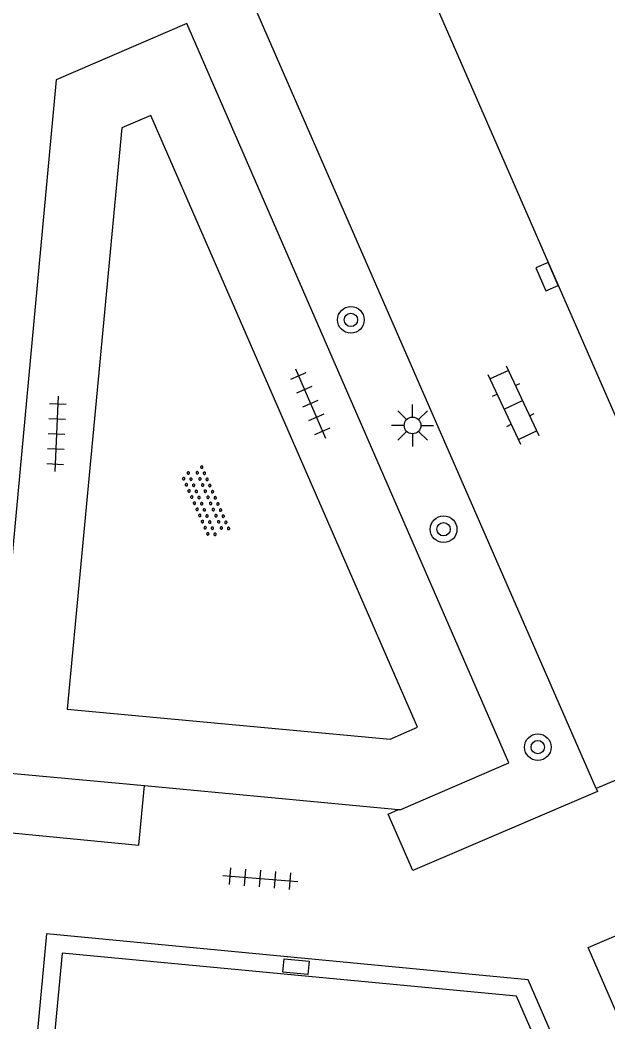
# Model space of a CAD drawing. Extents: x 132998 to 136004, y 396998 to 398512.
# Drawn here: x 133200.28 to 133217.85, y 397132.9 to 397162.85 of the extents above; entities that cross this region are included whole.
import ezdxf

# ---------------------------------------------------------------- set-up
doc = ezdxf.new("R2010")
doc.units = 0
for name, color, linetype in [('gg-afsc-hekwerk', 7, 'Continuous'), ('gg-knt-verharding', 7, 'Continuous'), ('gg-knt-verharding nz', 7, 'Continuous'), ('gt-symb-boom', 7, 'Continuous'), ('gt-symb-klinker verharding', 7, 'Continuous'), ('gt-symb-kolk', 7, 'Continuous'), ('gt-symb-kolk center center', 7, 'Continuous'), ('gt-symb-lichtmast', 7, 'Continuous'), ('gt-symb-overige verharding', 7, 'Continuous'), ('gt-symb-tegel verharding', 7, 'Continuous')]:
    doc.layers.add(name, color=color, linetype=linetype)

# ---------------------------------------------------------------- blocks, each defined once
blk = doc.blocks.new('gt0-TEG1')
at = {"layer": 'gt-symb-tegel verharding'}
for p, q in [((-1.125, 0), (1.125, 0)), ((-0.9, -0.25), (-0.9, 0.25)), ((-0.45, -0.25), (-0.45, 0.25)), ((0, -0.25), (0, 0.25)), ((0.45, -0.25), (0.45, 0.25)), ((0.9, -0.25), (0.9, 0.25))]:
    blk.add_line(p, q, dxfattribs=at)
blk = doc.blocks.new('gt0-OVH')
at = {"layer": 'gt-symb-overige verharding'}
for points in [[(-0.972, 0.298), (-0.967, 0.308), (-0.965, 0.319), (-0.966, 0.33), (-0.971, 0.34), (-0.978, 0.348), (-0.988, 0.353), (-0.999, 0.355), (-1.01, 0.354), (-1.02, 0.349), (-1.028, 0.342), (-1.033, 0.332), (-1.035, 0.321), (-1.034, 0.31), (-1.029, 0.3), (-1.022, 0.292), (-1.012, 0.287), (-1.001, 0.285), (-0.99, 0.286), (-0.98, 0.291)], [(-0.772, 0.298), (-0.767, 0.308), (-0.765, 0.319), (-0.766, 0.33), (-0.771, 0.34), (-0.778, 0.348), (-0.788, 0.353), (-0.799, 0.355), (-0.81, 0.354), (-0.82, 0.349), (-0.828, 0.342), (-0.833, 0.332), (-0.835, 0.321), (-0.834, 0.31), (-0.829, 0.3), (-0.822, 0.292), (-0.812, 0.287), (-0.801, 0.285), (-0.79, 0.286), (-0.78, 0.291)], [(-0.572, 0.298), (-0.567, 0.308), (-0.565, 0.319), (-0.566, 0.33), (-0.571, 0.34), (-0.578, 0.348), (-0.588, 0.353), (-0.599, 0.355), (-0.61, 0.354), (-0.62, 0.349), (-0.628, 0.342), (-0.633, 0.332), (-0.635, 0.321), (-0.634, 0.31), (-0.629, 0.3), (-0.622, 0.292), (-0.612, 0.287), (-0.601, 0.285), (-0.59, 0.286), (-0.58, 0.291)], [(-0.372, 0.298), (-0.367, 0.308), (-0.365, 0.319), (-0.366, 0.33), (-0.371, 0.34), (-0.378, 0.348), (-0.388, 0.353), (-0.399, 0.355), (-0.41, 0.354), (-0.42, 0.349), (-0.428, 0.342), (-0.433, 0.332), (-0.435, 0.321), (-0.434, 0.31), (-0.429, 0.3), (-0.422, 0.292), (-0.412, 0.287), (-0.401, 0.285), (-0.39, 0.286), (-0.38, 0.291)], [(-0.172, 0.298), (-0.167, 0.308), (-0.165, 0.319), (-0.166, 0.33), (-0.171, 0.34), (-0.178, 0.348), (-0.188, 0.353), (-0.199, 0.355), (-0.21, 0.354), (-0.22, 0.349), (-0.228, 0.342), (-0.233, 0.332), (-0.235, 0.321), (-0.234, 0.31), (-0.229, 0.3), (-0.222, 0.292), (-0.212, 0.287), (-0.201, 0.285), (-0.19, 0.286), (-0.18, 0.291)], [(0.028, 0.298), (0.033, 0.308), (0.035, 0.319), (0.034, 0.33), (0.029, 0.34), (0.022, 0.348), (0.012, 0.353), (0.001, 0.355), (-0.01, 0.354), (-0.02, 0.349), (-0.028, 0.342), (-0.033, 0.332), (-0.035, 0.321), (-0.034, 0.31), (-0.029, 0.3), (-0.022, 0.292), (-0.012, 0.287), (-0.001, 0.285), (0.01, 0.286), (0.02, 0.291)], [(0.228, 0.298), (0.233, 0.308), (0.235, 0.319), (0.234, 0.33), (0.229, 0.34), (0.222, 0.348), (0.212, 0.353), (0.201, 0.355), (0.19, 0.354), (0.18, 0.349), (0.172, 0.342), (0.167, 0.332), (0.165, 0.321), (0.166, 0.31), (0.171, 0.3), (0.178, 0.292), (0.188, 0.287), (0.199, 0.285), (0.21, 0.286), (0.22, 0.291)], [(0.428, 0.298), (0.433, 0.308), (0.435, 0.319), (0.434, 0.33), (0.429, 0.34), (0.422, 0.348), (0.412, 0.353), (0.401, 0.355), (0.39, 0.354), (0.38, 0.349), (0.372, 0.342), (0.367, 0.332), (0.365, 0.321), (0.366, 0.31), (0.371, 0.3), (0.378, 0.292), (0.388, 0.287), (0.399, 0.285), (0.41, 0.286), (0.42, 0.291)], [(0.628, 0.298), (0.633, 0.308), (0.635, 0.319), (0.634, 0.33), (0.629, 0.34), (0.622, 0.348), (0.612, 0.353), (0.601, 0.355), (0.59, 0.354), (0.58, 0.349), (0.572, 0.342), (0.567, 0.332), (0.565, 0.321), (0.566, 0.31), (0.571, 0.3), (0.578, 0.292), (0.588, 0.287), (0.599, 0.285), (0.61, 0.286), (0.62, 0.291)], [(0.828, 0.298), (0.833, 0.308), (0.835, 0.319), (0.834, 0.33), (0.829, 0.34), (0.822, 0.348), (0.812, 0.353), (0.801, 0.355), (0.79, 0.354), (0.78, 0.349), (0.772, 0.342), (0.767, 0.332), (0.765, 0.321), (0.766, 0.31), (0.771, 0.3), (0.778, 0.292), (0.788, 0.287), (0.799, 0.285), (0.81, 0.286), (0.82, 0.291)], [(1.028, 0.298), (1.033, 0.308), (1.035, 0.319), (1.034, 0.33), (1.029, 0.34), (1.022, 0.348), (1.012, 0.353), (1.001, 0.355), (0.99, 0.354), (0.98, 0.349), (0.972, 0.342), (0.967, 0.332), (0.965, 0.321), (0.966, 0.31), (0.971, 0.3), (0.978, 0.292), (0.988, 0.287), (0.999, 0.285), (1.01, 0.286), (1.02, 0.291)], [(-0.872, 0.106), (-0.867, 0.116), (-0.865, 0.126), (-0.866, 0.137), (-0.871, 0.147), (-0.878, 0.156), (-0.888, 0.161), (-0.899, 0.163), (-0.91, 0.162), (-0.92, 0.157), (-0.928, 0.15), (-0.933, 0.14), (-0.935, 0.129), (-0.934, 0.118), (-0.929, 0.108), (-0.922, 0.1), (-0.912, 0.095), (-0.901, 0.092), (-0.89, 0.094), (-0.88, 0.098)], [(-0.672, 0.106), (-0.667, 0.116), (-0.665, 0.126), (-0.666, 0.137), (-0.671, 0.147), (-0.678, 0.156), (-0.688, 0.161), (-0.699, 0.163), (-0.71, 0.162), (-0.72, 0.157), (-0.728, 0.15), (-0.733, 0.14), (-0.735, 0.129), (-0.734, 0.118), (-0.729, 0.108), (-0.722, 0.1), (-0.712, 0.095), (-0.701, 0.092), (-0.69, 0.094), (-0.68, 0.098)], [(-0.472, 0.106), (-0.467, 0.116), (-0.465, 0.126), (-0.466, 0.137), (-0.471, 0.147), (-0.478, 0.156), (-0.488, 0.161), (-0.499, 0.163), (-0.51, 0.162), (-0.52, 0.157), (-0.528, 0.15), (-0.533, 0.14), (-0.535, 0.129), (-0.534, 0.118), (-0.529, 0.108), (-0.522, 0.1), (-0.512, 0.095), (-0.501, 0.092), (-0.49, 0.094), (-0.48, 0.098)], [(-0.272, 0.106), (-0.267, 0.116), (-0.265, 0.126), (-0.266, 0.137), (-0.271, 0.147), (-0.278, 0.156), (-0.288, 0.161), (-0.299, 0.163), (-0.31, 0.162), (-0.32, 0.157), (-0.328, 0.15), (-0.333, 0.14), (-0.335, 0.129), (-0.334, 0.118), (-0.329, 0.108), (-0.322, 0.1), (-0.312, 0.095), (-0.301, 0.092), (-0.29, 0.094), (-0.28, 0.098)], [(-0.072, 0.106), (-0.067, 0.116), (-0.065, 0.126), (-0.066, 0.137), (-0.071, 0.147), (-0.078, 0.156), (-0.088, 0.161), (-0.099, 0.163), (-0.11, 0.162), (-0.12, 0.157), (-0.128, 0.15), (-0.133, 0.14), (-0.135, 0.129), (-0.134, 0.118), (-0.129, 0.108), (-0.122, 0.1), (-0.112, 0.095), (-0.101, 0.092), (-0.09, 0.094), (-0.08, 0.098)], [(0.128, 0.106), (0.133, 0.116), (0.135, 0.126), (0.134, 0.137), (0.129, 0.147), (0.122, 0.156), (0.112, 0.161), (0.101, 0.163), (0.09, 0.162), (0.08, 0.157), (0.072, 0.15), (0.067, 0.14), (0.065, 0.129), (0.066, 0.118), (0.071, 0.108), (0.078, 0.1), (0.088, 0.095), (0.099, 0.092), (0.11, 0.094), (0.12, 0.098)], [(0.328, 0.106), (0.333, 0.116), (0.335, 0.126), (0.334, 0.137), (0.329, 0.147), (0.322, 0.156), (0.312, 0.161), (0.301, 0.163), (0.29, 0.162), (0.28, 0.157), (0.272, 0.15), (0.267, 0.14), (0.265, 0.129), (0.266, 0.118), (0.271, 0.108), (0.278, 0.1), (0.288, 0.095), (0.299, 0.092), (0.31, 0.094), (0.32, 0.098)], [(0.528, 0.106), (0.533, 0.116), (0.535, 0.126), (0.534, 0.137), (0.529, 0.147), (0.522, 0.156), (0.512, 0.161), (0.501, 0.163), (0.49, 0.162), (0.48, 0.157), (0.472, 0.15), (0.467, 0.14), (0.465, 0.129), (0.466, 0.118), (0.471, 0.108), (0.478, 0.1), (0.488, 0.095), (0.499, 0.092), (0.51, 0.094), (0.52, 0.098)], [(0.728, 0.106), (0.733, 0.116), (0.735, 0.126), (0.734, 0.137), (0.729, 0.147), (0.722, 0.156), (0.712, 0.161), (0.701, 0.163), (0.69, 0.162), (0.68, 0.157), (0.672, 0.15), (0.667, 0.14), (0.665, 0.129), (0.666, 0.118), (0.671, 0.108), (0.678, 0.1), (0.688, 0.095), (0.699, 0.092), (0.71, 0.094), (0.72, 0.098)], [(0.928, 0.106), (0.933, 0.116), (0.935, 0.126), (0.934, 0.137), (0.929, 0.147), (0.922, 0.156), (0.912, 0.161), (0.901, 0.163), (0.89, 0.162), (0.88, 0.157), (0.872, 0.15), (0.867, 0.14), (0.865, 0.129), (0.866, 0.118), (0.871, 0.108), (0.878, 0.1), (0.888, 0.095), (0.899, 0.092), (0.91, 0.094), (0.92, 0.098)], [(-0.972, -0.142), (-0.967, -0.132), (-0.965, -0.121), (-0.966, -0.11), (-0.971, -0.1), (-0.978, -0.092), (-0.988, -0.087), (-0.999, -0.085), (-1.01, -0.086), (-1.02, -0.091), (-1.028, -0.098), (-1.033, -0.108), (-1.035, -0.119), (-1.034, -0.13), (-1.029, -0.14), (-1.022, -0.148), (-1.012, -0.153), (-1.001, -0.155), (-0.99, -0.154), (-0.98, -0.149)], [(-0.872, -0.334), (-0.867, -0.324), (-0.865, -0.314), (-0.866, -0.303), (-0.871, -0.293), (-0.878, -0.284), (-0.888, -0.279), (-0.899, -0.277), (-0.91, -0.278), (-0.92, -0.283), (-0.928, -0.29), (-0.933, -0.3), (-0.935, -0.311), (-0.934, -0.322), (-0.929, -0.332), (-0.922, -0.34), (-0.912, -0.345), (-0.901, -0.348), (-0.89, -0.346), (-0.88, -0.342)], [(-0.772, -0.142), (-0.767, -0.132), (-0.765, -0.121), (-0.766, -0.11), (-0.771, -0.1), (-0.778, -0.092), (-0.788, -0.087), (-0.799, -0.085), (-0.81, -0.086), (-0.82, -0.091), (-0.828, -0.098), (-0.833, -0.108), (-0.835, -0.119), (-0.834, -0.13), (-0.829, -0.14), (-0.822, -0.148), (-0.812, -0.153), (-0.801, -0.155), (-0.79, -0.154), (-0.78, -0.149)], [(-0.672, -0.334), (-0.667, -0.324), (-0.665, -0.314), (-0.666, -0.303), (-0.671, -0.293), (-0.678, -0.284), (-0.688, -0.279), (-0.699, -0.277), (-0.71, -0.278), (-0.72, -0.283), (-0.728, -0.29), (-0.733, -0.3), (-0.735, -0.311), (-0.734, -0.322), (-0.729, -0.332), (-0.722, -0.34), (-0.712, -0.345), (-0.701, -0.348), (-0.69, -0.346), (-0.68, -0.342)], [(-0.572, -0.142), (-0.567, -0.132), (-0.565, -0.121), (-0.566, -0.11), (-0.571, -0.1), (-0.578, -0.092), (-0.588, -0.087), (-0.599, -0.085), (-0.61, -0.086), (-0.62, -0.091), (-0.628, -0.098), (-0.633, -0.108), (-0.635, -0.119), (-0.634, -0.13), (-0.629, -0.14), (-0.622, -0.148), (-0.612, -0.153), (-0.601, -0.155), (-0.59, -0.154), (-0.58, -0.149)], [(-0.472, -0.334), (-0.467, -0.324), (-0.465, -0.314), (-0.466, -0.303), (-0.471, -0.293), (-0.478, -0.284), (-0.488, -0.279), (-0.499, -0.277), (-0.51, -0.278), (-0.52, -0.283), (-0.528, -0.29), (-0.533, -0.3), (-0.535, -0.311), (-0.534, -0.322), (-0.529, -0.332), (-0.522, -0.34), (-0.512, -0.345), (-0.501, -0.348), (-0.49, -0.346), (-0.48, -0.342)], [(-0.372, -0.142), (-0.367, -0.132), (-0.365, -0.121), (-0.366, -0.11), (-0.371, -0.1), (-0.378, -0.092), (-0.388, -0.087), (-0.399, -0.085), (-0.41, -0.086), (-0.42, -0.091), (-0.428, -0.098), (-0.433, -0.108), (-0.435, -0.119), (-0.434, -0.13), (-0.429, -0.14), (-0.422, -0.148), (-0.412, -0.153), (-0.401, -0.155), (-0.39, -0.154), (-0.38, -0.149)], [(-0.272, -0.334), (-0.267, -0.324), (-0.265, -0.314), (-0.266, -0.303), (-0.271, -0.293), (-0.278, -0.284), (-0.288, -0.279), (-0.299, -0.277), (-0.31, -0.278), (-0.32, -0.283), (-0.328, -0.29), (-0.333, -0.3), (-0.335, -0.311), (-0.334, -0.322), (-0.329, -0.332), (-0.322, -0.34), (-0.312, -0.345), (-0.301, -0.348), (-0.29, -0.346), (-0.28, -0.342)], [(-0.172, -0.142), (-0.167, -0.132), (-0.165, -0.121), (-0.166, -0.11), (-0.171, -0.1), (-0.178, -0.092), (-0.188, -0.087), (-0.199, -0.085), (-0.21, -0.086), (-0.22, -0.091), (-0.228, -0.098), (-0.233, -0.108), (-0.235, -0.119), (-0.234, -0.13), (-0.229, -0.14), (-0.222, -0.148), (-0.212, -0.153), (-0.201, -0.155), (-0.19, -0.154), (-0.18, -0.149)], [(-0.072, -0.334), (-0.067, -0.324), (-0.065, -0.314), (-0.066, -0.303), (-0.071, -0.293), (-0.078, -0.284), (-0.088, -0.279), (-0.099, -0.277), (-0.11, -0.278), (-0.12, -0.283), (-0.128, -0.29), (-0.133, -0.3), (-0.135, -0.311), (-0.134, -0.322), (-0.129, -0.332), (-0.122, -0.34), (-0.112, -0.345), (-0.101, -0.348), (-0.09, -0.346), (-0.08, -0.342)], [(0.028, -0.142), (0.033, -0.132), (0.035, -0.121), (0.034, -0.11), (0.029, -0.1), (0.022, -0.092), (0.012, -0.087), (0.001, -0.085), (-0.01, -0.086), (-0.02, -0.091), (-0.028, -0.098), (-0.033, -0.108), (-0.035, -0.119), (-0.034, -0.13), (-0.029, -0.14), (-0.022, -0.148), (-0.012, -0.153), (-0.001, -0.155), (0.01, -0.154), (0.02, -0.149)], [(0.128, -0.334), (0.133, -0.324), (0.135, -0.314), (0.134, -0.303), (0.129, -0.293), (0.122, -0.284), (0.112, -0.279), (0.101, -0.277), (0.09, -0.278), (0.08, -0.283), (0.072, -0.29), (0.067, -0.3), (0.065, -0.311), (0.066, -0.322), (0.071, -0.332), (0.078, -0.34), (0.088, -0.345), (0.099, -0.348), (0.11, -0.346), (0.12, -0.342)], [(0.228, -0.142), (0.233, -0.132), (0.235, -0.121), (0.234, -0.11), (0.229, -0.1), (0.222, -0.092), (0.212, -0.087), (0.201, -0.085), (0.19, -0.086), (0.18, -0.091), (0.172, -0.098), (0.167, -0.108), (0.165, -0.119), (0.166, -0.13), (0.171, -0.14), (0.178, -0.148), (0.188, -0.153), (0.199, -0.155), (0.21, -0.154), (0.22, -0.149)], [(0.328, -0.334), (0.333, -0.324), (0.335, -0.314), (0.334, -0.303), (0.329, -0.293), (0.322, -0.284), (0.312, -0.279), (0.301, -0.277), (0.29, -0.278), (0.28, -0.283), (0.272, -0.29), (0.267, -0.3), (0.265, -0.311), (0.266, -0.322), (0.271, -0.332), (0.278, -0.34), (0.288, -0.345), (0.299, -0.348), (0.31, -0.346), (0.32, -0.342)], [(0.428, -0.142), (0.433, -0.132), (0.435, -0.121), (0.434, -0.11), (0.429, -0.1), (0.422, -0.092), (0.412, -0.087), (0.401, -0.085), (0.39, -0.086), (0.38, -0.091), (0.372, -0.098), (0.367, -0.108), (0.365, -0.119), (0.366, -0.13), (0.371, -0.14), (0.378, -0.148), (0.388, -0.153), (0.399, -0.155), (0.41, -0.154), (0.42, -0.149)], [(0.528, -0.334), (0.533, -0.324), (0.535, -0.314), (0.534, -0.303), (0.529, -0.293), (0.522, -0.284), (0.512, -0.279), (0.501, -0.277), (0.49, -0.278), (0.48, -0.283), (0.472, -0.29), (0.467, -0.3), (0.465, -0.311), (0.466, -0.322), (0.471, -0.332), (0.478, -0.34), (0.488, -0.345), (0.499, -0.348), (0.51, -0.346), (0.52, -0.342)], [(0.628, -0.142), (0.633, -0.132), (0.635, -0.121), (0.634, -0.11), (0.629, -0.1), (0.622, -0.092), (0.612, -0.087), (0.601, -0.085), (0.59, -0.086), (0.58, -0.091), (0.572, -0.098), (0.567, -0.108), (0.565, -0.119), (0.566, -0.13), (0.571, -0.14), (0.578, -0.148), (0.588, -0.153), (0.599, -0.155), (0.61, -0.154), (0.62, -0.149)], [(0.728, -0.334), (0.733, -0.324), (0.735, -0.314), (0.734, -0.303), (0.729, -0.293), (0.722, -0.284), (0.712, -0.279), (0.701, -0.277), (0.69, -0.278), (0.68, -0.283), (0.672, -0.29), (0.667, -0.3), (0.665, -0.311), (0.666, -0.322), (0.671, -0.332), (0.678, -0.34), (0.688, -0.345), (0.699, -0.348), (0.71, -0.346), (0.72, -0.342)], [(0.828, -0.142), (0.833, -0.132), (0.835, -0.121), (0.834, -0.11), (0.829, -0.1), (0.822, -0.092), (0.812, -0.087), (0.801, -0.085), (0.79, -0.086), (0.78, -0.091), (0.772, -0.098), (0.767, -0.108), (0.765, -0.119), (0.766, -0.13), (0.771, -0.14), (0.778, -0.148), (0.788, -0.153), (0.799, -0.155), (0.81, -0.154), (0.82, -0.149)], [(0.928, -0.334), (0.933, -0.324), (0.935, -0.314), (0.934, -0.303), (0.929, -0.293), (0.922, -0.284), (0.912, -0.279), (0.901, -0.277), (0.89, -0.278), (0.88, -0.283), (0.872, -0.29), (0.867, -0.3), (0.865, -0.311), (0.866, -0.322), (0.871, -0.332), (0.878, -0.34), (0.888, -0.345), (0.899, -0.348), (0.91, -0.346), (0.92, -0.342)], [(1.028, -0.142), (1.033, -0.132), (1.035, -0.121), (1.034, -0.11), (1.029, -0.1), (1.022, -0.092), (1.012, -0.087), (1.001, -0.085), (0.99, -0.086), (0.98, -0.091), (0.972, -0.098), (0.967, -0.108), (0.965, -0.119), (0.966, -0.13), (0.971, -0.14), (0.978, -0.148), (0.988, -0.153), (0.999, -0.155), (1.01, -0.154), (1.02, -0.149)]]:
    blk.add_lwpolyline(points, close=True, dxfattribs=at)
blk = doc.blocks.new('gt0-BOOM')
at = {"layer": 'gt-symb-boom'}
for radius in [0.4, 0.2]:
    blk.add_circle((0, 0), radius, dxfattribs=at)
blk = doc.blocks.new('gt0-LMAST')
at = {"layer": 'gt-symb-lichtmast'}
for p, q in [((-0.005, 0.246), (-0.005, 0.621)), ((-0.182, 0.173), (-0.447, 0.438)), ((0.172, 0.173), (0.437, 0.438)), ((-0.255, -0.004), (-0.63, -0.004)), ((-0.182, -0.181), (-0.447, -0.446)), ((-0.005, -0.254), (-0.005, -0.629)), ((0.437, -0.446), (0.172, -0.181)), ((0.245, -0.004), (0.62, -0.004))]:
    blk.add_line(p, q, dxfattribs=at)
blk.add_circle((-0.005, -0.004), 0.25, dxfattribs=at)
blk = doc.blocks.new('gt0-KL1')
at = {"layer": 'gt-symb-klinker verharding'}
for p, q in [((-1.15, 0.3), (1.15, 0.3)), ((-1, -0.3), (-1, 0.3)), ((-0.5, 0.3), (-0.5, 0.45)), ((0, -0.3), (0, 0.3)), ((0.5, 0.3), (0.5, 0.45)), ((1, -0.3), (1, 0.3)), ((-1.15, -0.3), (1.15, -0.3)), ((-0.5, -0.45), (-0.5, -0.3)), ((0.5, -0.45), (0.5, -0.3))]:
    blk.add_line(p, q, dxfattribs=at)
blk = doc.blocks.new('gt0-KOLK')
at = {"layer": 'gt-symb-kolk'}
blk.add_lwpolyline([(0, 0), (0.375, 0), (0.375, 0.4), (-0.375, 0.4), (-0.375, 0), (0, 0)], dxfattribs=at)
blk = doc.blocks.new('gt0-KOLKCC')
at = {"layer": 'gt-symb-kolk center center'}
blk.add_lwpolyline([(-0.375, 0.2), (0.375, 0.2), (0.375, -0.2), (-0.375, -0.2)], close=True, dxfattribs=at)

msp = doc.modelspace()

# ---------------------------------------------------------------- linework, layer by layer
at = {"layer": 'gg-afsc-hekwerk'}
msp.add_line((133204.003, 397139.963), (133211.59, 397139.253), dxfattribs=at)
msp.add_lwpolyline([(133211.59, 397139.253), (133211.663, 397139.246), (133214.888, 397140.647), (133205.269, 397162.744), (133201.368, 397161.066), (133199.444, 397140.389), (133204.003, 397139.963)], dxfattribs=at)
at = {"layer": 'gg-knt-verharding'}
for p, q in [((133222.074, 397141.852), (133217.493, 397139.873)), ((133201.076, 397135.53), (133198.777, 397111.207))]:
    msp.add_line(p, q, dxfattribs=at)
for points in [[(133217.493, 397139.873), (133207.049, 397163.812), (133211.616, 397165.832)], [(133211.346, 397141.35), (133212.16, 397141.709), (133204.187, 397159.999), (133203.325, 397159.624), (133201.694, 397142.245), (133211.346, 397141.35)], [(133197.267, 397138.9), (133197.256, 397138.819), (133203.831, 397138.184), (133204.003, 397139.963)], [(133217.493, 397139.873), (133217.534, 397139.79), (133212.017, 397137.424), (133211.285, 397139.114), (133211.59, 397139.253)], [(133228.421, 397109.42), (133217.261, 397135.12), (133225.498, 397138.652)], [(133223.545, 397111.273), (133223.524, 397115.611), (133215.465, 397134.159), (133201.076, 397135.53)], [(133215.113, 397133.672), (133201.544, 397134.956), (133199.341, 397111.738), (133223.025, 397111.785), (133223.015, 397115.505), (133215.113, 397133.672)]]:
    msp.add_lwpolyline(points, dxfattribs=at)
at = {"layer": 'gg-knt-verharding nz'}
msp.add_lwpolyline([(133211.616, 397165.832), (133211.877, 397165.185), (133212.23, 397164.405), (133216.207, 397155.262), (133222.074, 397141.852)], dxfattribs=at)

# ---------------------------------------------------------------- block references
at = {"layer": 'gt-symb-boom'}
for p in [(133210.168, 397153.887), (133212.938, 397147.628), (133215.753, 397141.113)]:
    msp.add_blockref('gt0-BOOM', p, dxfattribs=at)
at = {"layer": 'gt-symb-klinker verharding', "rotation": -64.84462756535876}
msp.add_blockref('gt0-KL1', (133215.02, 397151.344), dxfattribs=at)
at = {"layer": 'gt-symb-kolk', "rotation": 113.51455668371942}
msp.add_blockref('gt0-KOLK', (133216.207, 397155.262), dxfattribs=at)
at = {"layer": 'gt-symb-kolk center center', "rotation": 174.43197594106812}
msp.add_blockref('gt0-KOLKCC', (133208.531, 397134.553), dxfattribs=at)
at = {"layer": 'gt-symb-lichtmast'}
msp.add_blockref('gt0-LMAST', (133212.016, 397150.734), dxfattribs=at)
at = {"layer": 'gt-symb-overige verharding', "rotation": -66.43292878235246}
msp.add_blockref('gt0-OVH', (133205.821, 397148.439), dxfattribs=at)
at = {"layer": 'gt-symb-tegel verharding'}
for p, rotation in [((133208.963, 397151.388), -66.66595872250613), ((133201.375, 397150.477), -92.46466335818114), ((133207.462, 397137.183), -4.587625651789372)]:
    msp.add_blockref('gt0-TEG1', p, dxfattribs=dict(at, rotation=rotation))

doc.saveas('drawing.dxf')
